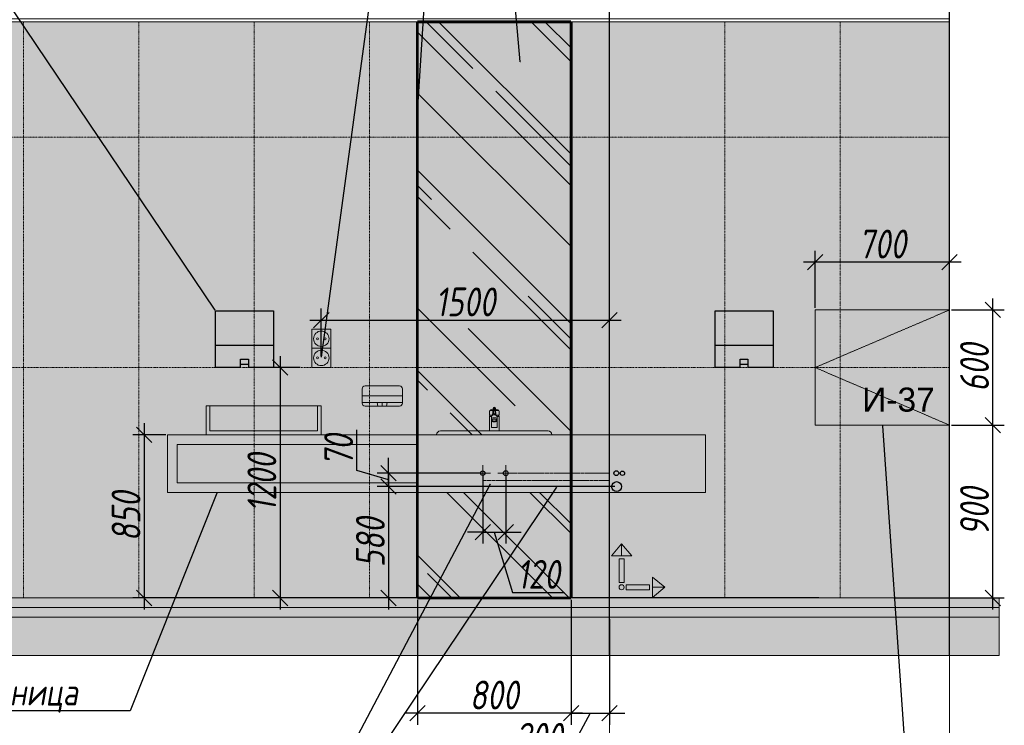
# Model space of a CAD drawing. Header units: millimetres. Extents: x -57162 to 485422, y -209335 to -9481.
# Tile 628 of 656: x 285247 to 290372, y -200449 to -196775. Entities that reach past the tile are written whole.
import ezdxf
from ezdxf import colors
from ezdxf.entities.mleader import LeaderData, LeaderLine
from ezdxf.math import Vec2, Vec3

# ---------------------------------------------------------------- set-up
doc = ezdxf.new("R2010")
doc.units = ezdxf.units.MM
doc.linetypes.add('( Hidden )', pattern=[0.375, 0.25, -0.125])
doc.linetypes.add('DASHDOT', pattern=[25.4, 12.7, -6.35, 0, -6.35])
doc.layers.get('Defpoints').update_dxf_attribs({"color": 31})
for name, color, linetype, lineweight in [('01 Остекление', 152, 'Continuous', 5), ('A-DETL-GENF', 7, 'Continuous', 5), ('EOM', 1, 'Continuous', 5), ('meb', 26, 'Continuous', 15), ('Сантехнические приборы', 7, 'Continuous', 5)]:
    doc.layers.add(name, color=color, linetype=linetype, lineweight=lineweight)
for name, color, linetype, lineweight, true_color in [('dim_per', 7, 'Continuous', 9, 0x1c3800), ('dim_razv', 7, 'DASHDOT', 9, 0x183018), ('pol', 7, 'Continuous', 15, 0x55666d)]:
    doc.layers.add(name, color=color, linetype=linetype, lineweight=lineweight, true_color=true_color)
doc.layers.add('ДП_SM_оборудование', color=252, linetype='Continuous')
doc.styles.add('fl_iso paper', font='isocpeur.ttf', dxfattribs={"width": 0.8, "oblique": 10})
doc.styles.get("Standard").update_dxf_attribs({"font": 'arial.ttf'})
doc.dimstyles.new('In tre 1_50', dxfattribs={"dimtxt": 150, "dimasz": 80, "dimexe": 60, "dimexo": 10, "dimgap": 20, "dimtad": 1, "dimdec": 0, "dimrnd": 5, "dimzin": 0, "dimdsep": 46, "dimtxsty": 'fl_iso paper', "dimblk": 'OBLIQUE', "dimcen": 0, "dimdle": 60, "dimadec": 0, "dimazin": 0, "dimtfac": 1, "dimtdec": 0, "dimtofl": 0, "dimtmove": 1, "dimatfit": 1, "dimfxl": 40, "dimtolj": 1, "dimtzin": 0, "dimarcsym": 1})

# ---------------------------------------------------------------- blocks, each defined once
blk = doc.blocks.new('_Oblique')
at = {"color": 0, "linetype": 'ByBlock', "lineweight": -2}
blk.add_line((-0.5, -0.5), (0.5, 0.5), dxfattribs=at)
blk = doc.blocks.new('*D861')
at = {"layer": 'Defpoints', "color": 0, "linetype": 'ByBlock', "transparency": 16777216}
for p in [(290086.8, -198886.3), (290311.7, -198886.3), (289786.6, -199786.3)]:
    blk.add_point(p, dxfattribs=at)
at = {"layer": 'dim_razv', "color": 0, "linetype": 'ByBlock', "lineweight": -2, "transparency": 16777216}
for p, q in [((290311.7, -199846.3), (290311.7, -198826.3)), ((290096.8, -198886.3), (290371.7, -198886.3)), ((289796.6, -199786.3), (290371.7, -199786.3))]:
    blk.add_line(p, q, dxfattribs=at)
at = {"layer": 'dim_razv', "color": 0, "linetype": 'ByBlock', "lineweight": -2, "transparency": 16777216, "xscale": 80, "yscale": 80, "zscale": 80}
for p, rotation in [((290311.7, -198886.3), 90), ((290311.7, -199786.3), 270)]:
    blk.add_blockref('_Oblique', p, dxfattribs=dict(at, rotation=rotation))
at = {"layer": 'dim_razv', "color": 0, "linetype": 'ByBlock', "transparency": 16777216, "insert": (290216.7, -199336.3), "char_height": 150, "attachment_point": 5, "rotation": 90, "style": 'fl_iso paper'}
blk.add_mtext('\\A1;900', dxfattribs=at)
blk = doc.blocks.new('*D910')
at = {"layer": 'Defpoints', "color": 0, "linetype": 'ByBlock', "transparency": 16777216}
for p in [(290086.8, -198286.3), (290311.7, -198286.3), (290086.8, -198886.3)]:
    blk.add_point(p, dxfattribs=at)
at = {"layer": 'dim_razv', "color": 0, "linetype": 'ByBlock', "lineweight": -2, "transparency": 16777216}
for p, q in [((290311.7, -198946.3), (290311.7, -198226.3)), ((290096.8, -198286.3), (290371.7, -198286.3)), ((290096.8, -198886.3), (290371.7, -198886.3))]:
    blk.add_line(p, q, dxfattribs=at)
at = {"layer": 'dim_razv', "color": 0, "linetype": 'ByBlock', "lineweight": -2, "transparency": 16777216, "xscale": 80, "yscale": 80, "zscale": 80}
for p, rotation in [((290311.7, -198286.3), 90), ((290311.7, -198886.3), 270)]:
    blk.add_blockref('_Oblique', p, dxfattribs=dict(at, rotation=rotation))
at = {"layer": 'dim_razv', "color": 0, "linetype": 'ByBlock', "transparency": 16777216, "insert": (290216.7, -198586.3), "char_height": 150, "attachment_point": 5, "rotation": 90, "style": 'fl_iso paper'}
blk.add_mtext('\\A1;600', dxfattribs=at)
blk = doc.blocks.new('*D911')
at = {"layer": 'Defpoints', "color": 0, "linetype": 'ByBlock', "transparency": 16777216}
for p in [(289386.8, -198038.4), (289386.8, -198286.3), (290086.8, -198286.3)]:
    blk.add_point(p, dxfattribs=at)
at = {"layer": 'dim_razv', "color": 0, "linetype": 'ByBlock', "lineweight": -2, "transparency": 16777216}
for p, q in [((289386.8, -198276.3), (289386.8, -197978.4)), ((290086.8, -198276.3), (290086.8, -197978.4)), ((290146.8, -198038.4), (289326.8, -198038.4))]:
    blk.add_line(p, q, dxfattribs=at)
at = {"layer": 'dim_razv', "color": 0, "linetype": 'ByBlock', "lineweight": -2, "transparency": 16777216, "xscale": 80, "yscale": 80, "zscale": 80, "rotation": 180}
blk.add_blockref('_Oblique', (289386.8, -198038.4), dxfattribs=at)
at = {"layer": 'dim_razv', "color": 0, "linetype": 'ByBlock', "lineweight": -2, "transparency": 16777216, "xscale": 80, "yscale": 80, "zscale": 80}
blk.add_blockref('_Oblique', (290086.8, -198038.4), dxfattribs=at)
at = {"layer": 'dim_razv', "color": 0, "linetype": 'ByBlock', "transparency": 16777216, "insert": (289736.8, -197943.4), "char_height": 150, "attachment_point": 5, "style": 'fl_iso paper'}
blk.add_mtext('\\A1;700', dxfattribs=at)
blk = doc.blocks.new('*D1357')
at = {"layer": 'Defpoints', "color": 0, "linetype": 'ByBlock', "transparency": 16777216}
for p in [(286716.8, -198586.3), (286602.3, -199786.3), (286716.8, -199786.3)]:
    blk.add_point(p, dxfattribs=at)
at = {"layer": 'dim_razv', "color": 0, "linetype": 'ByBlock', "lineweight": -2, "transparency": 16777216}
for p, q in [((286602.3, -198526.3), (286602.3, -199846.3)), ((286706.8, -198586.3), (286542.3, -198586.3)), ((286706.8, -199786.3), (286542.3, -199786.3))]:
    blk.add_line(p, q, dxfattribs=at)
at = {"layer": 'dim_razv', "color": 0, "linetype": 'ByBlock', "lineweight": -2, "transparency": 16777216, "xscale": 80, "yscale": 80, "zscale": 80}
for p, rotation in [((286602.3, -198586.3), 90), ((286602.3, -199786.3), 270)]:
    blk.add_blockref('_Oblique', p, dxfattribs=dict(at, rotation=rotation))
at = {"layer": 'dim_razv', "color": 0, "linetype": 'ByBlock', "transparency": 16777216, "insert": (286507.3, -199186.3), "char_height": 150, "attachment_point": 5, "rotation": 90, "style": 'fl_iso paper'}
blk.add_mtext('\\A1;1200', dxfattribs=at)
blk = doc.blocks.new('*D1358')
at = {"layer": 'Defpoints', "color": 0, "linetype": 'ByBlock', "transparency": 16777216}
for p in [(288316.8, -198339.5), (286816.8, -198536.3), (288316.8, -198536.3)]:
    blk.add_point(p, dxfattribs=at)
at = {"layer": 'dim_razv', "color": 0, "linetype": 'ByBlock', "lineweight": -2, "transparency": 16777216}
for p, q in [((286816.8, -198526.3), (286816.8, -198279.5)), ((288316.8, -198526.3), (288316.8, -198279.5)), ((286756.8, -198339.5), (288376.8, -198339.5))]:
    blk.add_line(p, q, dxfattribs=at)
at = {"layer": 'dim_razv', "color": 0, "linetype": 'ByBlock', "lineweight": -2, "transparency": 16777216, "xscale": 80, "yscale": 80, "zscale": 80, "rotation": 180}
blk.add_blockref('_Oblique', (286816.8, -198339.5), dxfattribs=at)
at = {"layer": 'dim_razv', "color": 0, "linetype": 'ByBlock', "lineweight": -2, "transparency": 16777216, "xscale": 80, "yscale": 80, "zscale": 80}
blk.add_blockref('_Oblique', (288316.8, -198339.5), dxfattribs=at)
at = {"layer": 'dim_razv', "color": 0, "linetype": 'ByBlock', "transparency": 16777216, "insert": (287566.8, -198244.5), "char_height": 150, "attachment_point": 5, "style": 'fl_iso paper'}
blk.add_mtext('\\A1;1500', dxfattribs=at)
blk = doc.blocks.new('*D1991')
at = {"layer": 'Defpoints', "color": 0, "linetype": 'ByBlock', "transparency": 16777216}
for p in [(287316.8, -199786.3), (288116.8, -199786.3), (287316.8, -200386.5)]:
    blk.add_point(p, dxfattribs=at)
at = {"layer": 'dim_razv', "color": 0, "linetype": 'ByBlock', "lineweight": -2, "transparency": 16777216}
for p, q in [((287316.8, -199796.3), (287316.8, -200446.5)), ((288116.8, -199796.3), (288116.8, -200446.5)), ((288176.8, -200386.5), (287256.8, -200386.5))]:
    blk.add_line(p, q, dxfattribs=at)
at = {"layer": 'dim_razv', "color": 0, "linetype": 'ByBlock', "lineweight": -2, "transparency": 16777216, "xscale": 80, "yscale": 80, "zscale": 80, "rotation": 180}
blk.add_blockref('_Oblique', (287316.8, -200386.5), dxfattribs=at)
at = {"layer": 'dim_razv', "color": 0, "linetype": 'ByBlock', "lineweight": -2, "transparency": 16777216, "xscale": 80, "yscale": 80, "zscale": 80}
blk.add_blockref('_Oblique', (288116.8, -200386.5), dxfattribs=at)
at = {"layer": 'dim_razv', "color": 0, "linetype": 'ByBlock', "transparency": 16777216, "insert": (287716.8, -200291.5), "char_height": 150, "attachment_point": 5, "style": 'fl_iso paper'}
blk.add_mtext('\\A1;800', dxfattribs=at)
blk = doc.blocks.new('*D1992')
at = {"layer": 'Defpoints', "color": 0, "linetype": 'ByBlock', "transparency": 16777216}
for p in [(286016.8, -198936.3), (285895.3, -199786.3), (289416.8, -199786.3)]:
    blk.add_point(p, dxfattribs=at)
at = {"layer": 'dim_razv', "color": 0, "linetype": 'ByBlock', "lineweight": -2, "transparency": 16777216}
for p, q in [((285895.3, -198876.3), (285895.3, -199846.3)), ((286006.8, -198936.3), (285835.3, -198936.3)), ((289406.8, -199786.3), (285835.3, -199786.3))]:
    blk.add_line(p, q, dxfattribs=at)
at = {"layer": 'dim_razv', "color": 0, "linetype": 'ByBlock', "lineweight": -2, "transparency": 16777216, "xscale": 80, "yscale": 80, "zscale": 80}
for p, rotation in [((285895.3, -198936.3), 90), ((285895.3, -199786.3), 270)]:
    blk.add_blockref('_Oblique', p, dxfattribs=dict(at, rotation=rotation))
at = {"layer": 'dim_razv', "color": 0, "linetype": 'ByBlock', "transparency": 16777216, "insert": (285800.3, -199361.3), "char_height": 150, "attachment_point": 5, "rotation": 90, "style": 'fl_iso paper'}
blk.add_mtext('\\A1;850', dxfattribs=at)
blk = doc.blocks.new('*D1993')
at = {"layer": 'Defpoints', "color": 0, "linetype": 'ByBlock', "transparency": 16777216}
for p in [(288353.8, -199206.3), (287167.2, -199786.3), (287316.8, -199786.3)]:
    blk.add_point(p, dxfattribs=at)
at = {"layer": 'dim_razv', "color": 0, "linetype": 'ByBlock', "lineweight": -2, "transparency": 16777216}
for p, q in [((287167.2, -199146.3), (287167.2, -199846.3)), ((288343.8, -199206.3), (287107.2, -199206.3)), ((287306.8, -199786.3), (287107.2, -199786.3))]:
    blk.add_line(p, q, dxfattribs=at)
at = {"layer": 'dim_razv', "color": 0, "linetype": 'ByBlock', "lineweight": -2, "transparency": 16777216, "xscale": 80, "yscale": 80, "zscale": 80}
for p, rotation in [((287167.2, -199206.3), 90), ((287167.2, -199786.3), 270)]:
    blk.add_blockref('_Oblique', p, dxfattribs=dict(at, rotation=rotation))
at = {"layer": 'dim_razv', "color": 0, "linetype": 'ByBlock', "transparency": 16777216, "insert": (287072.2, -199496.3), "char_height": 150, "attachment_point": 5, "rotation": 90, "style": 'fl_iso paper'}
blk.add_mtext('\\A1;580', dxfattribs=at)
blk = doc.blocks.new('*D1994')
at = {"layer": 'Defpoints', "color": 0, "linetype": 'ByBlock', "transparency": 16777216}
for p in [(287167.2, -199136.3), (287656.8, -199136.3), (288353.8, -199206.3)]:
    blk.add_point(p, dxfattribs=at)
at = {"layer": 'dim_razv', "color": 0, "linetype": 'ByBlock', "lineweight": -2, "transparency": 16777216}
for p, q in [((287002.2, -199121.8), (287002.2, -198911.4)), ((287167.2, -199136.3), (287167.2, -199056.3)), ((287167.2, -199171.3), (287002.2, -199121.8)), ((287646.8, -199136.3), (287107.2, -199136.3)), ((287167.2, -199206.3), (287167.2, -199136.3)), ((288343.8, -199206.3), (287107.2, -199206.3)), ((287167.2, -199206.3), (287167.2, -199286.3))]:
    blk.add_line(p, q, dxfattribs=at)
at = {"layer": 'dim_razv', "color": 0, "linetype": 'ByBlock', "lineweight": -2, "transparency": 16777216, "xscale": 80, "yscale": 80, "zscale": 80}
for p, rotation in [((287167.2, -199136.3), 270), ((287167.2, -199206.3), 90)]:
    blk.add_blockref('_Oblique', p, dxfattribs=dict(at, rotation=rotation))
at = {"layer": 'dim_razv', "color": 0, "linetype": 'ByBlock', "transparency": 16777216, "insert": (286907.2, -199016.6), "char_height": 150, "attachment_point": 5, "rotation": 90, "style": 'fl_iso paper'}
blk.add_mtext('\\A1;70', dxfattribs=at)
blk = doc.blocks.new('*D1995')
at = {"layer": 'Defpoints', "color": 0, "linetype": 'ByBlock', "transparency": 16777216}
for p in [(287656.8, -199136.3), (287776.8, -199136.3), (287776.8, -199443.3)]:
    blk.add_point(p, dxfattribs=at)
at = {"layer": 'dim_razv', "color": 0, "linetype": 'ByBlock', "lineweight": -2, "transparency": 16777216}
for p, q in [((287656.8, -199146.3), (287656.8, -199503.3)), ((287776.8, -199146.3), (287776.8, -199503.3)), ((287656.8, -199443.3), (287576.8, -199443.3)), ((287656.8, -199443.3), (287776.8, -199443.3)), ((287716.8, -199443.3), (287811.3, -199758.3)), ((287776.8, -199443.3), (287856.8, -199443.3)), ((287811.3, -199758.3), (288081.8, -199758.3))]:
    blk.add_line(p, q, dxfattribs=at)
at = {"layer": 'dim_razv', "color": 0, "linetype": 'ByBlock', "lineweight": -2, "transparency": 16777216, "xscale": 80, "yscale": 80, "zscale": 80}
blk.add_blockref('_Oblique', (287656.8, -199443.3), dxfattribs=at)
at = {"layer": 'dim_razv', "color": 0, "linetype": 'ByBlock', "lineweight": -2, "transparency": 16777216, "xscale": 80, "yscale": 80, "zscale": 80, "rotation": 180}
blk.add_blockref('_Oblique', (287776.8, -199443.3), dxfattribs=at)
at = {"layer": 'dim_razv', "color": 0, "linetype": 'ByBlock', "transparency": 16777216, "insert": (287946.6, -199663.3), "char_height": 150, "attachment_point": 5, "style": 'fl_iso paper'}
blk.add_mtext('\\A1;120', dxfattribs=at)
blk = doc.blocks.new('*D1996')
at = {"layer": 'Defpoints', "color": 0, "linetype": 'ByBlock', "transparency": 16777216}
for p in [(288116.8, -199886.3), (288316.8, -199886.3), (288316.8, -200386.5)]:
    blk.add_point(p, dxfattribs=at)
at = {"layer": 'dim_razv', "color": 0, "linetype": 'ByBlock', "lineweight": -2, "transparency": 16777216}
for p, q in [((288116.8, -199896.3), (288116.8, -200446.5)), ((288316.8, -199896.3), (288316.8, -200446.5)), ((288116.8, -200386.5), (288036.8, -200386.5)), ((288216.8, -200386.5), (288097.4, -200606.5)), ((288116.8, -200386.5), (288316.8, -200386.5)), ((288316.8, -200386.5), (288396.8, -200386.5)), ((288097.4, -200606.5), (287803, -200606.5))]:
    blk.add_line(p, q, dxfattribs=at)
at = {"layer": 'dim_razv', "color": 0, "linetype": 'ByBlock', "lineweight": -2, "transparency": 16777216, "xscale": 80, "yscale": 80, "zscale": 80}
blk.add_blockref('_Oblique', (288116.8, -200386.5), dxfattribs=at)
at = {"layer": 'dim_razv', "color": 0, "linetype": 'ByBlock', "lineweight": -2, "transparency": 16777216, "xscale": 80, "yscale": 80, "zscale": 80, "rotation": 180}
blk.add_blockref('_Oblique', (288316.8, -200386.5), dxfattribs=at)
at = {"layer": 'dim_razv', "color": 0, "linetype": 'ByBlock', "transparency": 16777216, "insert": (287950.2, -200511.5), "char_height": 150, "attachment_point": 5, "style": 'fl_iso paper'}
blk.add_mtext('\\A1;200', dxfattribs=at)
blk = doc.blocks.new('9зщшз')
at = {"ltscale": 5, "true_color": 0xfafafa}
h = blk.add_hatch(color=7, dxfattribs=at)
h.dxf.hatch_style = 1
h.paths.add_polyline_path([(-360203.5, 713839.6), (-360203.5, 714018.4), (-360505.5, 714018.4), (-360505.5, 713839.6)])
at = {"ltscale": 5, "true_color": 0xa3a3a3}
h = blk.add_hatch(color=253, dxfattribs=at)
h.dxf.hatch_style = 1
h.paths.add_polyline_path([(-360505.5, 713839.6), (-360505.5, 713723.4), (-360375.2, 713723.4), (-360375.2, 713767.5), (-360333.9, 713767.5), (-360333.9, 713723.4), (-360203.5, 713723.4), (-360203.5, 713839.6)])
at = {"color": 0, "ltscale": 5}
for points in [[(-360505.5, 714018.4), (-360203.5, 714018.4), (-360203.5, 713723.4), (-360333.9, 713723.4)], [(-360375.2, 713723.4), (-360505.5, 713723.4), (-360505.5, 714018.4)], [(-360505.5, 713839.6), (-360203.5, 713839.6)], [(-360375.2, 713723.4), (-360375.2, 713767.5), (-360333.9, 713767.5), (-360333.9, 713723.4)], [(-360375.2, 713741.7), (-360333.9, 713741.7)]]:
    blk.add_lwpolyline(points, dxfattribs=at)
blk = doc.blocks.new('1')
at = {"layer": 'pol', "linetype": 'ByBlock'}
h = blk.add_hatch(color=1, dxfattribs=at)
h.paths.add_polyline_path([(35776.4, 73135.4), (35803.1, 73135.4), (35803.1, 73259), (35776.4, 73259)])
h.paths.add_polyline_path([(35789.8, 73274.6), (35843.2, 73274.6), (35789.8, 73338.2)])
h.paths.add_polyline_path([(35789.8, 73274.6), (35736.3, 73274.6), (35789.8, 73338.2)])
edge = h.paths.add_edge_path()
edge.add_arc((35789.8, 73110.5), 13.4, 0, 360)
h = blk.add_hatch(color=1, dxfattribs=at)
h.paths.add_polyline_path([(35813.3, 73097.1), (35813.3, 73123.9), (35936.9, 73123.9), (35936.9, 73097.1)])
h.paths.add_polyline_path([(35952.5, 73110.5), (35952.5, 73164), (36016.1, 73110.5)])
h.paths.add_polyline_path([(35952.5, 73110.5), (35952.5, 73057), (36016.1, 73110.5)])
at = {"layer": 'pol', "color": 1, "linetype": 'ByBlock'}
for points in [[(35789.8, 73274.6), (35736.3, 73274.6), (35789.8, 73338.2), (35789.8, 73274.6)], [(35789.8, 73274.6), (35843.2, 73274.6), (35789.8, 73338.2), (35789.8, 73274.6)], [(35952.5, 73110.5), (35952.5, 73164), (36016.1, 73110.5), (35952.5, 73110.5)], [(35952.5, 73110.5), (35952.5, 73057), (36016.1, 73110.5), (35952.5, 73110.5)]]:
    blk.add_lwpolyline(points, dxfattribs=at)
for points in [[(35776.4, 73135.4), (35803.1, 73135.4), (35803.1, 73259), (35776.4, 73259)], [(35813.3, 73097.1), (35813.3, 73123.9), (35936.9, 73123.9), (35936.9, 73097.1)]]:
    blk.add_lwpolyline(points, close=True, dxfattribs=at)
blk.add_circle((35789.8, 73110.5), 13.4, dxfattribs=at)

msp = doc.modelspace()

# ---------------------------------------------------------------- hatches: boundary and pattern name
at = {"layer": '01 Остекление', "linetype": 'ByBlock', "true_color": 0x7f7f7f, "transparency": 33554585}
h = msp.add_hatch(dxfattribs=at)
h.set_pattern_fill('AR-RROOF', color=8, scale=20, angle=-45, style=0)
h.set_pattern_definition([(315, (-12978.63, -0.0002), (1149.4728, -431.0523), [7620, -1016, 2540, -508]), (315, (-12321.3, -298.14), (118.5394, 836.9599), [1524, -167.64, 3048, -381]), (315, (-12493.7, 125.72), (2108.56414, -1627.2224), [4064, -711.2, 2032, -508])])
h.paths.add_polyline_path([(288357.7, -199536.3), (288157.7, -199536.3)])
h.paths.add_polyline_path([(288116.8, -199236.3), (287316.8, -199236.3), (287316.8, -199786.3), (288116.8, -199786.3)])
h.paths.add_polyline_path([(287316.8, -198936.3), (288116.8, -198936.3), (288116.8, -196786.3), (287316.8, -196786.3)])
at = {"layer": 'A-DETL-GENF'}
h = msp.add_hatch(dxfattribs=at)
h.set_pattern_fill('AR-CONC', color=256, style=0)
h.set_pattern_definition([(50, (156287.64, -207627.55), (182.18467, -15.93909), [19.05, -209.55]), (355, (156287.64, -207627.55), (-35.24342, 191.05685), [15.24, -167.64058]), (100.45144, (156302.82, -207628.88), (146.94125, 175.11775), [16.19, -178.09024]), (46.1842, (156287.64, -207576.75), (271.07904, -42.04233), [28.575, -314.325]), (96.63556, (156310.23, -207580.25), (237.40413, 247.4261), [24.285, -267.1356]), (351.18415, (156287.64, -207576.75), (237.40413, 247.4261), [22.85997, -251.45973]), (21, (156313.04, -207589.45), (151.61439, -102.2652), [19.05, -209.55]), (326, (156313.04, -207589.45), (61.80203, 184.18797), [15.24, -167.64]), (71.45144, (156325.68, -207597.97), (213.41642, 81.92277), [16.19, -178.08994]), (37.5, (156287.64, -207627.55), (3.088603, 84.55504), [0, -165.608, 0, -170.18, 0, -168.275]), (7.5, (156287.64, -207627.55), (66.81966, 100.180575), [0, -97.028, 0, -161.798, 0, -64.135]), (327.5, (156231, -207627.55), (135.590595, -5.728744), [0, -63.5, 0, -198.12, 0, -262.89]), (317.5, (156205.6, -207627.55), (148.12918, 25.42649), [0, -82.55, 0, -131.572, 0, -186.69])])
h.paths.add_polyline_path([(275161.8, -199836.3), (290344.2, -199836.3), (290344.2, -199786.3), (275161.8, -199786.3)])
h = msp.add_hatch(dxfattribs=at)
h.set_pattern_fill('ANSI35', color=256, scale=10, style=0)
h.set_pattern_definition([(45, (156287.64, -207627.55), (-44.90128, 44.90128), []), (45, (156332.543, -207627.55), (-44.90128, 44.90128), [79.375, -15.875, 0, -15.875])])
h.paths.add_polyline_path([(290344.2, -199886.3), (275161.8, -199886.3), (275161.8, -199836.3), (290344.2, -199836.3)])
h = msp.add_hatch(dxfattribs=at)
h.set_pattern_fill('ANSI35', color=256, scale=20, style=0)
h.set_pattern_definition([(45, (156287.64, -207627.55), (-89.80256, 89.80256), []), (45, (156377.44, -207627.55), (-89.80256, 89.80256), [158.75, -31.75, 0, -31.75])])
h.paths.add_polyline_path([(275161.8, -200086.3), (290344.2, -200086.3), (290344.2, -199886.3), (275161.8, -199886.3)])
at = {"layer": 'dim_razv', "true_color": 0xffffff, "transparency": 33554687}
h = msp.add_hatch(dxfattribs=at)
h.set_pattern_fill('AR-SAND', scale=3, angle=315)
h.paths.add_polyline_path([(276746.8, -197506.3), (275696.8, -197506.3), (275696.8, -199786.3), (276746.8, -199786.3)], flags=16)
h.paths.add_polyline_path([(281096.8, -199786.3), (282866.8, -199786.3), (282866.8, -196786.3), (281096.8, -196786.3)], flags=17)
h.paths.add_polyline_path([(288316.8, -199786.3), (288316.8, -196786.3), (275646.8, -196786.3), (275646.8, -199786.3)])
h.paths.add_polyline_path([(288316.8, -196786.3), (288316.8, -199786.3), (290086.8, -199786.3), (290086.8, -196786.3)])

# ---------------------------------------------------------------- linework, layer by layer
at = {"lineweight": 30}
for points in [[(288316.8, -200086.3), (288316.8, -194436.3)], [(290086.8, -200086.3), (290086.8, -194436.3)]]:
    msp.add_lwpolyline(points, dxfattribs=at)
at = {"lineweight": 13}
for points in [[(275646.8, -196786.3), (290086.8, -196786.3), (290086.8, -196771.3), (275646.8, -196771.3)], [(275646.8, -196786.3), (290086.8, -196786.3), (290086.8, -199786.3), (275646.8, -199786.3)], [(282866.8, -196786.3), (288316.8, -196786.3), (288316.8, -199786.3), (282866.8, -199786.3)], [(287316.8, -196786.3), (288116.8, -196786.3), (288116.8, -199786.3), (287316.8, -199786.3)], [(288316.8, -199786.3), (290086.8, -199786.3), (290086.8, -196786.3), (288316.8, -196786.3)], [(289386.8, -198886.3), (290086.8, -198886.3), (290086.8, -198286.3), (289386.8, -198286.3)], [(275161.8, -199836.3), (290344.2, -199836.3), (290344.2, -199786.3), (275161.8, -199786.3)], [(290344.2, -199886.3), (275161.8, -199886.3), (275161.8, -199836.3), (290344.2, -199836.3)], [(275161.8, -200086.3), (290344.2, -200086.3), (290344.2, -199886.3), (275161.8, -199886.3)]]:
    msp.add_lwpolyline(points, close=True, dxfattribs=at)
at = {"color": 253, "linetype": '( Hidden )', "lineweight": 13, "ltscale": 15}
msp.add_lwpolyline([(290086.8, -198286.3), (289386.8, -198586.3), (290086.8, -198886.3)], dxfattribs=at)
at = {"color": 242, "lineweight": 30, "ltscale": 5, "true_color": 0xcd2027}
for centre in [(287656.8, -199136.3), (288384.2, -199136.7)]:
    msp.add_circle(centre, 11.4, dxfattribs=at)
at = {"color": 172, "lineweight": 30, "ltscale": 5, "true_color": 0x0000d6}
for centre in [(287776.8, -199136.3), (288352.3, -199136.3)]:
    msp.add_circle(centre, 12.3, dxfattribs=at)
at = {"color": 49, "lineweight": 30, "ltscale": 5, "true_color": 0x4c3f38}
msp.add_circle((288353.8, -199206.3), 25.8, dxfattribs=at)
at = {"layer": 'dim_razv', "color": 253, "ltscale": 0.3, "transparency": 33554687}
for points in [[(285266.8, -199786.3), (285266.8, -196786.3)], [(285866.8, -199786.3), (285866.8, -196786.3)], [(286466.8, -199786.3), (286466.8, -196786.3)], [(287066.8, -199786.3), (287066.8, -196786.3)], [(288316.8, -199786.3), (288316.8, -196786.3)], [(288916.8, -199786.3), (288916.8, -196786.3)], [(289516.8, -199786.3), (289516.8, -196786.3)], [(288316.8, -197386.3), (282866.8, -197386.3)], [(290086.8, -197386.3), (288316.8, -197386.3)], [(282866.8, -198586.3), (288316.8, -198586.3)], [(288316.8, -198586.3), (290086.8, -198586.3)]]:
    msp.add_lwpolyline(points, dxfattribs=at)
at = {"layer": 'dim_razv', "color": 40, "linetype": '( Hidden )', "ltscale": 15, "true_color": 0xffc824, "const_width": 15}
for points in [[(287316.8, -196786.3), (288116.8, -196786.3)], [(287316.8, -196786.3), (287316.8, -199786.3)], [(288116.8, -196786.3), (288116.8, -199786.3)], [(287316.8, -199786.3), (288116.8, -199786.3)]]:
    msp.add_lwpolyline(points, dxfattribs=at)
at = {"layer": 'dim_razv', "color": 10, "linetype": 'ByBlock'}
for points in [[(287656.8, -199177.4), (287656.8, -199095.2)], [(287615.7, -199136.3), (287698, -199136.3)]]:
    msp.add_lwpolyline(points, dxfattribs=at)
at = {"layer": 'dim_razv', "color": 172, "linetype": 'ByBlock', "true_color": 0x0000d6}
for points in [[(287776.8, -199177.4), (287776.8, -199095.2)], [(287735.7, -199136.3), (287818, -199136.3)]]:
    msp.add_lwpolyline(points, dxfattribs=at)
at = {"layer": 'dim_razv', "color": 10, "linetype": '( Hidden )', "lineweight": 0, "ltscale": 15, "transparency": 33554585}
msp.add_lwpolyline([(287656.8, -199136.3), (287656.8, -199174.5), (288316.8, -199174.5)], dxfattribs=at)
at = {"layer": 'dim_razv', "color": 172, "linetype": '( Hidden )', "lineweight": 0, "ltscale": 15, "true_color": 0x0000d6, "transparency": 33554585}
msp.add_lwpolyline([(288316.8, -199136.3), (287776.8, -199136.3)], dxfattribs=at)
at = {"layer": 'dim_razv', "color": 49, "linetype": '( Hidden )', "lineweight": 0, "ltscale": 15, "true_color": 0x4c3f38, "transparency": 33554585}
msp.add_lwpolyline([(287716.8, -199206.3), (288316.8, -199206.3)], dxfattribs=at)
at = {"layer": 'EOM', "color": 172, "linetype": 'ByBlock', "true_color": 0x0000d6}
for points in [[(286866.8, -198486.3), (286766.8, -198486.3), (286766.8, -198386.3), (286866.8, -198386.3)], [(286866.8, -198586.3), (286766.8, -198586.3), (286766.8, -198486.3), (286866.8, -198486.3)]]:
    msp.add_lwpolyline(points, close=True, dxfattribs=at)
at = {"layer": 'EOM', "color": 252, "linetype": 'ByBlock'}
msp.add_lwpolyline([(286866.8, -198586.3), (286766.8, -198586.3), (286766.8, -198486.3), (286866.8, -198486.3)], close=True, dxfattribs=at)
at = {"layer": 'EOM', "color": 172, "linetype": 'ByBlock', "true_color": 0x0000d6}
for centre, radius in [((286816.8, -198436.3), 40), ((286796.8, -198436.3), 5), ((286836.8, -198436.3), 5), ((286816.8, -198536.3), 40), ((286796.8, -198536.3), 5), ((286836.8, -198536.3), 5)]:
    msp.add_circle(centre, radius, dxfattribs=at)
at = {"layer": 'EOM', "color": 252, "linetype": 'ByBlock'}
for centre, radius in [((286816.8, -198536.3), 40), ((286796.8, -198536.3), 5), ((286836.8, -198536.3), 5)]:
    msp.add_circle(centre, radius, dxfattribs=at)
at = {"layer": 'meb', "color": 5, "true_color": 0x0505ff}
for points in [[(288316.8, -199799.8), (288316.8, -201104)], [(290086.8, -199799.8), (290086.8, -201104)]]:
    msp.add_lwpolyline(points, dxfattribs=at)
at = {"layer": 'Сантехнические приборы', "lineweight": 0}
for p, q in [((287691.8, -198840), (287691.8, -198841.8)), ((287691.8, -198841.8), (287691.8, -198916.3)), ((287702.1, -198841.8), (287691.8, -198841.8)), ((287692.1, -198814.1), (287692.1, -198833.6)), ((287692.1, -198833.6), (287696, -198833.6)), ((287692.1, -198833.6), (287695.7, -198833.6)), ((287695.7, -198833.6), (287709.6, -198833.6)), ((287696.1, -198810.1), (287697.1, -198810.1)), ((287697.1, -198810.1), (287697.1, -198809.2)), ((287697.1, -198810.1), (287710.2, -198810.1)), ((287702.1, -198841.8), (287702.1, -198898.2)), ((287708.5, -198833.6), (287710.6, -198803.6)), ((287710.6, -198803.6), (287711, -198798.2)), ((287712.4, -198827.2), (287714.5, -198803.3)), ((287721.1, -198827.2), (287712.4, -198827.2)), ((287713.9, -198810.1), (287717.1, -198810.1)), ((287714.5, -198803.3), (287714.9, -198798.2)), ((287719.3, -198810.1), (287717.1, -198810.1)), ((287721.1, -198827.2), (287719.2, -198803.3)), ((287719.7, -198803.3), (287719.3, -198798.2)), ((287725.2, -198833.6), (287723.1, -198803.6)), ((287723.6, -198803.6), (287723.2, -198798.2)), ((287723.2, -198810.1), (287737.1, -198810.1)), ((287724.1, -198833.6), (287737.7, -198833.6)), ((287731.6, -198841.8), (287731.6, -198898.2)), ((287741.8, -198841.8), (287731.6, -198841.8)), ((287737.1, -198810.1), (287737.1, -198809.2)), ((287737.1, -198810.1), (287738.1, -198810.1)), ((287737.5, -198833.6), (287741.8, -198833.6)), ((287737.7, -198833.6), (287741.8, -198833.6)), ((287739.6, -198841.8), (287741.8, -198841.8)), ((287741.8, -198840), (287741.8, -198841.8)), ((287741.8, -198841.8), (287741.8, -198916.3)), ((287742.1, -198813.2), (287742.1, -198833.6)), ((287702.1, -198864.8), (287702.1, -198854.9)), ((287704, -198859.9), (287704, -198850.8)), ((287729.7, -198859.9), (287729.7, -198850.8)), ((287416.8, -198936.3), (288016.8, -198936.3)), ((287436.8, -198916.3), (287996.8, -198916.3)), ((287741.8, -198916.3), (287691.8, -198916.3)), ((287731.6, -198898.2), (287702.1, -198898.2))]:
    msp.add_line(p, q, dxfattribs=at)
msp.add_lwpolyline([(287224.2, -198682), (287044.2, -198682, 0.414214), (287029.2, -198697), (287029.2, -198772, 0.414214), (287044.2, -198787), (287224.2, -198787, 0.414214), (287239.2, -198772), (287239.2, -198697, 0.414214)], format="xyb", close=True, dxfattribs=at)
for points in [[(287239.2, -198734.5), (287029.2, -198734.5)], [(287239.2, -198767.6), (287029.2, -198767.6)], [(287133.8, -198787), (287133.8, -198767.6)]]:
    msp.add_lwpolyline(points, dxfattribs=at)
for points in [[(286216.8, -198936.3), (286816.8, -198936.3), (286816.8, -198786.3), (286216.8, -198786.3)], [(286236.8, -198916.3), (286796.8, -198916.3), (286796.8, -198786.3), (286236.8, -198786.3)], [(287160.4, -198767.6), (287107.8, -198767.6), (287111, -198787), (287156.6, -198787)], [(288316.8, -198936.3), (286016.8, -198936.3), (286016.8, -199236.3), (288316.8, -199236.3)], [(288316.8, -198936.3), (288816.8, -198936.3), (288816.8, -199236.3), (288316.8, -199236.3)], [(287316.8, -198986.3), (286066.8, -198986.3), (286066.8, -199186.3), (287316.8, -199186.3)]]:
    msp.add_lwpolyline(points, close=True, dxfattribs=at)
msp.add_polyline3d([(287704, -198859.9, 0), (287704.5, -198861.2, 0), (287705.9, -198862.5, 0), (287708.1, -198863.5, 0), (287710.9, -198864.3, 0), (287714.2, -198864.7, 0), (287717.7, -198864.8, 0), (287721.1, -198864.6, 0), (287724.2, -198863.9, 0), (287726.8, -198863, 0), (287728.6, -198861.9, 0), (287729.6, -198860.6, 0), (287729.6, -198859.2, 0), (287728.6, -198857.9, 0), (287726.8, -198856.8, 0), (287724.2, -198855.8, 0), (287721.1, -198855.2, 0), (287717.7, -198854.9, 0), (287714.2, -198855, 0), (287710.9, -198855.5, 0), (287708.1, -198856.3, 0), (287705.9, -198857.3, 0), (287704.5, -198858.5, 0), (287704, -198859.9, 0)], dxfattribs=at)
for centre, radius, start, end in [((287717.1, -198798.2), 6.13, 90, 180), ((287717.1, -198798.2), 6.13, 0, 90), ((287692.1, -198840), 0.3, 123.9135, 180), ((287686.8, -198832), 9.33, 303.9135, 350.3198), ((287696.1, -198814.1), 4, 90, 180), ((287700.1, -198809.2), 3, 109.2624, 180), ((287717.1, -198857.8), 54.5, 96.8286, 109.2624), ((287716.8, -198847.7), 15.9, 21.7731, 158.2269), ((287717.1, -198857.8), 54.5, 90, 92.7153), ((287717.1, -198798.2), 2.23, 90, 180), ((287717.1, -198798.2), 2.23, 0, 90), ((287717.1, -198857.8), 54.5, 87.6586, 90), ((287717.1, -198857.8), 54.5, 70.7376, 83.549), ((287734.1, -198809.2), 3, 0, 70.7376), ((287746.9, -198832), 9.33, 189.6802, 236.0865), ((287738.1, -198814.1), 4, 18.4901, 90), ((287741.5, -198840), 0.3, 0, 56.0865), ((287717.3, -198880.5), 32.6, 90.8789, 117.9274), ((287717.3, -198827.2), 32.6, 242.0726, 245.8288), ((287716.8, -198796.1), 73.5, 258.4205, 281.5795), ((287716.3, -198880.5), 32.6, 62.0726, 89.1211), ((287716.3, -198827.2), 32.6, 294.1712, 297.9274), ((287436.8, -198936.3), 20, 90, 180), ((287996.8, -198936.3), 20, 0, 90)]:
    msp.add_arc(centre, radius, start, end, dxfattribs=at)

# ---------------------------------------------------------------- block references
at = {"linetype": 'ByBlock', "xscale": 0.9938708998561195, "yscale": 0.9938708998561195, "zscale": 0.9938708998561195}
msp.add_blockref('1', (252809.1, -272392.7), dxfattribs=at)
at = {"layer": 'ДП_SM_оборудование', "color": 0}
for p in [(646771.4, -912309.7), (649371.4, -912309.7)]:
    msp.add_blockref('9зщшз', p, dxfattribs=at)

# ---------------------------------------------------------------- texts
at = {"color": 0, "linetype": 'ByBlock', "insert": (289821, -198754.2), "char_height": 125, "attachment_point": 5}
msp.add_mtext_dynamic_manual_height_columns('И-37', width=726.14, gutter_width=12.5, heights=[0], dxfattribs=at)

# ---------------------------------------------------------------- dimensions: what is measured, and where the dimension line sits
at = {"layer": 'dim_razv', "linetype": 'ByBlock'}
for base, p1, p2, picture, middle in [((289386.8, -198038.4), (290086.8, -198286.3), (289386.8, -198286.3), '*D911', (289736.8, -197943.4)), ((288316.8, -198339.5), (286816.8, -198536.3), (288316.8, -198536.3), '*D1358', (287566.8, -198244.5)), ((287776.8, -199443.3), (287656.8, -199136.3), (287776.8, -199136.3), '*D1995', (287831.3, -199663.3)), ((287316.8, -200386.5), (288116.8, -199786.3), (287316.8, -199786.3), '*D1991', (287716.8, -200291.5))]:
    dim = msp.add_linear_dim(base=base, p1=p1, p2=p2, dimstyle='In tre 1_50', dxfattribs=at)
    dim.commit()
    dim.dimension.update_dxf_attribs({"geometry": picture, "text_midpoint": middle})
for base, p1, p2, picture, middle in [((290311.7, -198286.3), (290086.8, -198886.3), (290086.8, -198286.3), '*D910', (290216.7, -198586.3)), ((286602.3, -199786.3), (286716.8, -198586.3), (286716.8, -199786.3), '*D1357', (286507.3, -199186.3)), ((290311.7, -198886.3), (289786.6, -199786.3), (290086.8, -198886.3), '*D861', (290216.7, -199336.3)), ((285895.3, -199786.3), (286016.8, -198936.3), (289416.8, -199786.3), '*D1992', (285800.3, -199361.3)), ((287167.2, -199136.3), (288353.8, -199206.3), (287656.8, -199136.3), '*D1994', (286907.2, -199101.8)), ((287167.2, -199786.3), (288353.8, -199206.3), (287316.8, -199786.3), '*D1993', (287072.2, -199496.3))]:
    dim = msp.add_linear_dim(base=base, p1=p1, p2=p2, angle=90, dimstyle='In tre 1_50', dxfattribs=at)
    dim.commit()
    dim.dimension.update_dxf_attribs({"geometry": picture, "text_midpoint": middle})
dim = msp.add_linear_dim(base=(288316.8, -200386.5), p1=(288116.8, -199886.3), p2=(288316.8, -199886.3), dimstyle='In tre 1_50', dxfattribs=at)
dim.commit()
dim.dimension.update_dxf_attribs({"geometry": '*D1996', "text_midpoint": (288077.4, -200606.5), "dimtype": 160})

# ---------------------------------------------------------------- leaders
at = {"layer": 'dim_per', "linetype": 'ByBlock'}
ml = msp.add_multileader_mtext('Standard', dxfattribs=at)
ml.set_content('Зеркало на стене, \\Pустановить заподлицо с плиткой', color=256, style='fl_iso paper')
ml.set_leader_properties()
ml.build(insert=Vec2(0, 0))
ml.multileader.update_dxf_attribs({"text_left_attachment_type": 6, "text_right_attachment_type": 6, "dogleg_length": 252.8})
ctx = ml.context
ctx.base_point, ctx.char_height, ctx.plane_origin = Vec3(285885.8, -195138.7), 140, Vec3(292594.7, -199046.9)
ctx.left_attachment, ctx.right_attachment = 6, 6
notes = []
notes.append((ctx, [(0, (1, 1, 0), (287691.7, -195138.7), (-1, 0), 39.3, [(0, [(287852, -196999.3)], 0, [])])]))
ctx.mtext.insert, ctx.mtext.width, ctx.mtext.flow_direction = Vec3(285887.8, -194970.7), 2376.761, 5
ml = msp.add_multileader_mtext('Standard', dxfattribs=at)
ml.set_content('Контурная подсветка зеркала', color=256, style='fl_iso paper')
ml.set_leader_properties()
ml.build(insert=Vec2(0, 0))
ml.multileader.update_dxf_attribs({"text_left_attachment_type": 6, "text_right_attachment_type": 6, "dogleg_length": 252.8})
ctx = ml.context
ctx.base_point, ctx.char_height, ctx.plane_origin = Vec3(285777, -195940.4), 140, Vec3(293409.4, -199750.3)
ctx.left_attachment, ctx.right_attachment = 6, 6
notes.append((ctx, [(0, (1, 1, 0), (287402.2, -195940.4), (-1, 0), 73.3, [(0, [(287316.8, -197262.9)], 0, [])])]))
ctx.mtext.insert, ctx.mtext.width, ctx.mtext.flow_direction = Vec3(285779, -195758.4), 2182.686, 5
ml = msp.add_multileader_mtext('Standard', dxfattribs=at)
ml.set_content('Диспенсер для бумажных полотенец', color=256, style='fl_iso paper')
ml.set_leader_properties()
ml.build(insert=Vec2(0, 0))
ml.multileader.update_dxf_attribs({"text_left_attachment_type": 6, "text_right_attachment_type": 6, "dogleg_length": 252.8})
ctx = ml.context
ctx.base_point, ctx.char_height, ctx.plane_origin = Vec3(283418.5, -196370.1), 140, Vec3(288870.9, -205470.4)
ctx.left_attachment, ctx.right_attachment = 6, 6
notes.append((ctx, [(0, (1, 1, 0), (284972.9, -196370.1), (-1, 0), 58.5, [(0, [(286265.8, -198291.3)], 0, [])])]))
ctx.mtext.insert, ctx.mtext.width, ctx.mtext.flow_direction = Vec3(283420.5, -196188.1), 1753.646, 5
ml = msp.add_multileader_mtext('Standard', dxfattribs=at)
ml.set_content('Розетки влагостойкие \\Pна стене', color=256, style='fl_iso paper')
ml.set_leader_properties()
ml.build(insert=Vec2(0, 0))
ml.multileader.update_dxf_attribs({"text_left_attachment_type": 6, "text_right_attachment_type": 6, "dogleg_length": 252.8})
ctx = ml.context
ctx.base_point, ctx.char_height, ctx.plane_origin = Vec3(285441.5, -196395.9), 140, Vec3(290499.3, -204718.5)
ctx.left_attachment, ctx.right_attachment = 6, 6
notes.append((ctx, [(0, (1, 1, 0), (287108.6, -196395.9), (-1, 0), 53.6, [(1, [(286816.8, -198536.3)], 0, [])])]))
ctx.mtext.insert, ctx.mtext.width, ctx.mtext.flow_direction = Vec3(285443.5, -196227.9), 2183.265, 5
ml = msp.add_multileader_mtext('Standard', dxfattribs=at)
ml.set_content('Отверстие 136, с заполнением И-37, размер проема - 700х600(Н)мм; отделка дверцы (тех.лючка) аналогично отделке стены', color=256, style='fl_iso paper')
ml.set_leader_properties()
ml.build(insert=Vec2(0, 0))
ml.multileader.update_dxf_attribs({"text_left_attachment_type": 6, "text_right_attachment_type": 6, "dogleg_length": 252.8})
ctx = ml.context
ctx.base_point, ctx.char_height, ctx.plane_origin = Vec3(286645, -201717.4), 140, Vec3(290098.9, -198729.2)
ctx.left_attachment, ctx.right_attachment = 6, 6
notes.append((ctx, [(0, (1, 1, 0), (289935.3, -201717.4), (-1, 0), 252.8, [(0, [(289736.8, -198886.3)], 0, [])])]))
ctx.mtext.insert, ctx.mtext.width, ctx.mtext.flow_direction = Vec3(286647, -201549.4), 3104.598, 5
ml = msp.add_multileader_mtext('Standard', dxfattribs=at)
ml.set_content('Точки подключения воды и канализации,\\Pподключение раковины', color=256, style='fl_iso paper')
ml.set_leader_properties()
ml.build(insert=Vec2(0, 0))
ml.multileader.update_dxf_attribs({"text_left_attachment_type": 6, "text_right_attachment_type": 6, "dogleg_length": 252.8})
ctx = ml.context
ctx.base_point, ctx.char_height, ctx.plane_origin = Vec3(283756.2, -201021.9), 140, Vec3(284408.2, -205716.7)
ctx.left_attachment, ctx.right_attachment = 6, 6
notes.append((ctx, [(0, (1, 1, 0), (286731.5, -201021.9), (-1, 0), 71.3, [(0, [(287696.8, -199190.1)], 0, [])])]))
ctx.mtext.insert, ctx.mtext.width, ctx.mtext.flow_direction = Vec3(283758.2, -200839.9), 3009.121, 5
ml = msp.add_multileader_mtext('Standard', dxfattribs=at)
ml.set_content('Выполнить прокладку коммуникаций по стене за мебелью', color=256, style='fl_iso paper')
ml.set_leader_properties()
ml.build(insert=Vec2(0, 0))
ml.multileader.update_dxf_attribs({"text_left_attachment_type": 6, "text_right_attachment_type": 6, "dogleg_length": 252.8})
ctx = ml.context
ctx.base_point, ctx.char_height, ctx.plane_origin = Vec3(284493.8, -201605.1), 140, Vec3(286682.9, -200399.8)
ctx.left_attachment, ctx.right_attachment = 6, 6
notes.append((ctx, [(0, (1, 1, 0), (286432.8, -201605.1), (-1, 0), 252.8, [(0, [(288043.1, -199206.3)], 0, [])])]))
ctx.mtext.insert, ctx.mtext.width, ctx.mtext.flow_direction = Vec3(284495.8, -201437.1), 1822.277, 5
ml = msp.add_multileader_mtext('Standard', dxfattribs=at)
ml.set_content('Столешница', color=256, style='fl_iso paper')
ml.set_leader_properties()
ml.build(insert=Vec2(0, 0))
ml.multileader.update_dxf_attribs({"text_left_attachment_type": 6, "text_right_attachment_type": 6, "dogleg_length": 252.8})
ctx = ml.context
ctx.base_point, ctx.char_height, ctx.plane_origin = Vec3(284712.4, -200373.7), 140, Vec3(286072.7, -199168.4)
ctx.left_attachment, ctx.right_attachment = 6, 6
notes.append((ctx, [(0, (1, 1, 0), (285822.6, -200373.7), (-1, 0), 252.8, [(0, [(286274.1, -199236.3)], 0, [])])]))
ctx.mtext.insert, ctx.mtext.width, ctx.mtext.flow_direction = Vec3(284714.4, -200205.7), 1822.277, 5
for ctx, leaders in notes:
    for number, flags, end, landing, length, lines in leaders:
        leader = LeaderData()
        leader.index, (leader.has_last_leader_line, leader.has_dogleg_vector, leader.attachment_direction) = number, flags
        leader.last_leader_point, leader.dogleg_vector, leader.dogleg_length = Vec3(end), Vec3(landing), length
        for number, points, colour, breaks in lines:
            line = LeaderLine()
            line.index, line.vertices, line.color, line.breaks = number, Vec3.list(points), colors.encode_raw_color(colour), breaks
            leader.lines.append(line)
        ctx.leaders.append(leader)

doc.saveas('drawing.dxf')
